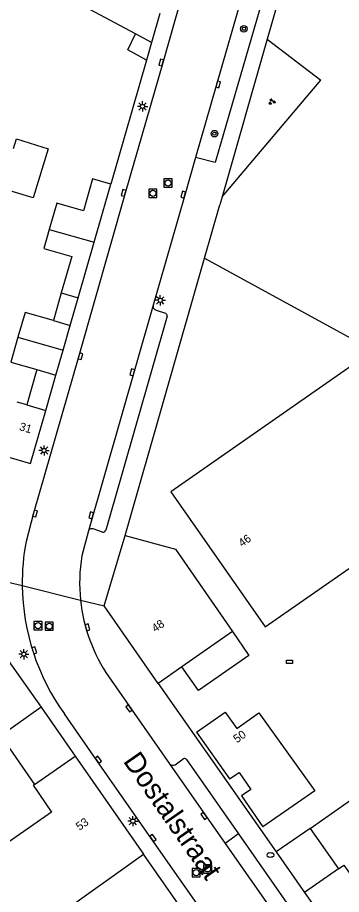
# Model space of a CAD drawing. Extents: x 132999 to 136000, y 398499 to 400501.
# Drawn here: x 134017.8 to 134057.1, y 399753.9 to 399860.4 of the extents above; entities that cross this region are included whole.
import ezdxf

# ---------------------------------------------------------------- set-up
doc = ezdxf.new("R2010")
doc.units = 0
for name, color, linetype in [('gg-afsc-erfafscheiding', 7, 'Continuous'), ('gg-afsc-hekwerk', 7, 'Continuous'), ('gg-afsc-muur', 7, 'Continuous'), ('gg-anno-huisnummerreeks BGT', 7, 'Continuous'), ('gg-anno-openbare ruimte label', 7, 'Continuous'), ('gg-bbg-bijgebouw', 7, 'Continuous'), ('gg-bbg-gedigitaliseerde bebouwing', 7, 'Continuous'), ('gg-bbg-gedigitaliseerde bijgebouw', 7, 'Continuous'), ('gg-bbg-hoofdgebouw', 7, 'Continuous'), ('gg-bbg-luifel en loopbrug', 7, 'Continuous'), ('gg-bbg-tussenscheiding', 7, 'Continuous'), ('gg-knt-verharding', 7, 'Continuous'), ('gg-knt-verharding nz', 7, 'Continuous'), ('gt-grn-weggrens', 7, 'Continuous'), ('gt-symb-boom', 7, 'Continuous'), ('gt-symb-brandkraan', 7, 'Continuous'), ('gt-symb-groenvak', 7, 'Continuous'), ('gt-symb-kolk', 7, 'Continuous'), ('gt-symb-kolk center center', 7, 'Continuous'), ('gt-symb-lichtmast', 7, 'Continuous'), ('gt-symb-rioolschacht', 7, 'Continuous')]:
    doc.layers.add(name, color=color, linetype=linetype)

# ---------------------------------------------------------------- blocks, each defined once
blk = doc.blocks.new('gt0-KOLK')
at = {"layer": 'gt-symb-kolk'}
blk.add_lwpolyline([(0, 0), (0.37, 0), (0.37, 0.4), (-0.38, 0.4), (-0.38, 0), (0, 0)], dxfattribs=at)
blk = doc.blocks.new('gt0-KOLKCC')
at = {"layer": 'gt-symb-kolk center center'}
blk.add_lwpolyline([(-0.38, 0.2), (0.38, 0.2), (0.38, -0.2), (-0.38, -0.2)], close=True, dxfattribs=at)
blk = doc.blocks.new('gt0-LMAST')
at = {"layer": 'gt-symb-lichtmast'}
for p, q in [((-0.18, 0.17), (-0.45, 0.44)), ((-0.01, 0.25), (-0.01, 0.62)), ((0.17, 0.17), (0.44, 0.44)), ((-0.26, 0), (-0.63, 0)), ((-0.18, -0.18), (-0.45, -0.45)), ((-0.01, -0.25), (-0.01, -0.63)), ((0.44, -0.45), (0.17, -0.18)), ((0.24, 0), (0.62, 0))]:
    blk.add_line(p, q, dxfattribs=at)
blk.add_circle((-0.01, 0), 0.25, dxfattribs=at)
blk = doc.blocks.new('gt0-RS')
at = {"layer": 'gt-symb-rioolschacht'}
blk.add_lwpolyline([(-0.5, -0.5), (0.5, -0.5), (0.5, 0.5), (-0.5, 0.5)], close=True, dxfattribs=at)
blk.add_circle((0, 0), 0.375, dxfattribs=at)
blk = doc.blocks.new('gt0-BR')
at = {"layer": 'gt-symb-brandkraan'}
for centre, radius, start, end in [((-0.24, 0), 0.206, 107.5669, 252.4331), ((0.6, -2.66), 3, 106.892, 107.5669), ((0, -0.69), 0.938, 73.108, 106.892), ((-0.6, -2.66), 3, 72.4331, 73.108), ((0.24, 0), 0.206, 287.567, 72.4331), ((0.6, 2.66), 3, 252.4331, 253.108), ((0, 0.69), 0.938, 253.108, 286.8921), ((-0.6, 2.66), 3, 286.8921, 287.567)]:
    blk.add_arc(centre, radius, start, end, dxfattribs=at)
blk = doc.blocks.new('gt0-BOOM')
at = {"layer": 'gt-symb-boom'}
for radius in [0.4, 0.2]:
    blk.add_circle((0, 0), radius, dxfattribs=at)
blk = doc.blocks.new('gt0-GRVAK')
at = {"layer": 'gt-symb-groenvak'}
for p, q in [((-0.11, 0.19), (-0.23, 0.24)), ((-0.18, 0.15), (0.09, 0.15)), ((-0.09, 0.21), (-0.16, 0.32)), ((-0.05, 0.21), (-0.05, 0.39)), ((0, 0.21), (0.06, 0.32)), ((0.01, 0.19), (0.13, 0.24)), ((0.26, -0.05), (0.2, 0.06)), ((0.3, -0.05), (0.3, 0.13)), ((0.35, -0.05), (0.41, 0.06)), ((-0.24, -0.23), (-0.36, -0.18)), ((-0.32, -0.26), (-0.05, -0.26)), ((-0.23, -0.21), (-0.29, -0.09)), ((-0.18, -0.2), (-0.18, -0.02)), ((-0.14, -0.21), (-0.07, -0.09)), ((-0.12, -0.23), (0, -0.18)), ((0.24, -0.07), (0.12, -0.02)), ((0.17, -0.11), (0.44, -0.11)), ((0.37, -0.07), (0.49, -0.02))]:
    blk.add_line(p, q, dxfattribs=at)

msp = doc.modelspace()

# ---------------------------------------------------------------- linework, layer by layer
at = {"layer": 'gg-afsc-erfafscheiding'}
msp.add_line((134042.64, 399838.67), (134054.61, 399852.82), dxfattribs=at)
at = {"layer": 'gg-afsc-hekwerk'}
for p, q in [((134030.83, 399797.5), (134040.49, 399831.19)), ((134040.49, 399831.19), (134061.04, 399819.97))]:
    msp.add_line(p, q, dxfattribs=at)
at = {"layer": 'gg-afsc-muur'}
for p, q in [((134054.1, 399878.66), (134048.12, 399857.8)), ((134048.12, 399857.8), (134042.64, 399838.67)), ((134048.12, 399857.8), (134054.61, 399852.82)), ((134033.42, 399855.26), (134029.1, 399840.2)), ((134042.64, 399838.67), (134042.35, 399837.66)), ((134053.31, 399761.89), (134049.21, 399759.03)), ((134056.76, 399756.96), (134052.66, 399754.1))]:
    msp.add_line(p, q, dxfattribs=at)
at = {"layer": 'gg-bbg-bijgebouw'}
for p, q in [((134035.06, 399860.95), (134034.05, 399857.42)), ((134027.07, 399833.14), (134029.1, 399840.2)), ((134025.13, 399826.37), (134027.07, 399833.14)), ((134024.17, 399823.02), (134025.13, 399826.37)), ((134023.3, 399820), (134024.17, 399823.02)), ((134022.43, 399816.98), (134023.3, 399820)), ((134021.2, 399812.67), (134022.43, 399816.98)), ((134019.35, 399806.24), (134021.2, 399812.67)), ((134016.02, 399807.2), (134019.35, 399806.24)), ((134016.64, 399782.29), (134020.62, 399776.61)), ((134020.62, 399776.61), (134024.77, 399770.66))]:
    msp.add_line(p, q, dxfattribs=at)
at = {"layer": 'gg-bbg-gedigitaliseerde bebouwing'}
for points in [[(134017.26, 399844.52), (134017.62, 399845.69), (134021.5, 399844.5), (134019.66, 399838.51), (134017.11, 399839.29)], [(134019.82, 399767.24), (134019.64, 399767.12), (134021.9, 399763.85), (134014.61, 399758.8)]]:
    msp.add_lwpolyline(points, dxfattribs=at)
at = {"layer": 'gg-bbg-gedigitaliseerde bijgebouw'}
for p, q in [((134034.05, 399857.42), (134032.11, 399858.46)), ((134023.08, 399826.97), (134022.12, 399823.61)), ((134020.11, 399817.65), (134018.88, 399813.36)), ((134018.88, 399813.36), (134017.71, 399813.71)), ((134015.71, 399773.14), (134019.82, 399767.24))]:
    msp.add_line(p, q, dxfattribs=at)
for points in [[(134032.11, 399858.46), (134019.8, 399865.07), (134022.16, 399868.9)], [(134029.1, 399840.2), (134026.89, 399840.83), (134025.78, 399836.96), (134022.52, 399837.9), (134021.6, 399834.69)], [(134021.6, 399834.69), (134020.94, 399832.39), (134024.35, 399831.41), (134023.08, 399826.97)], [(134022.12, 399823.61), (134018.67, 399824.6), (134017.81, 399821.58)], [(134017.81, 399821.58), (134016.94, 399818.56), (134020.11, 399817.65)]]:
    msp.add_lwpolyline(points, dxfattribs=at)
at = {"layer": 'gg-bbg-hoofdgebouw'}
for p, q in [((134028.29, 399788.92), (134030.83, 399797.5)), ((134034.87, 399779.51), (134028.29, 399788.92)), ((134043.9, 399785.8), (134037.74, 399781.51)), ((134037.74, 399781.51), (134034.87, 399779.51)), ((134024.77, 399770.66), (134033.07, 399758.76)), ((134053.31, 399761.89), (134056.76, 399756.96)), ((134041.77, 399746.27), (134033.07, 399758.76))]:
    msp.add_line(p, q, dxfattribs=at)
for points in [[(134061.04, 399819.97), (134036.4, 399802.81), (134047.84, 399786.38), (134072.48, 399803.54), (134061.04, 399819.97)], [(134030.83, 399797.5), (134036.96, 399795.83), (134043.9, 399785.8)], [(134039.52, 399773.58), (134042.99, 399776.03), (134044.4, 399774.03), (134047.1, 399775.94), (134053.88, 399766.47), (134047.57, 399762.07)], [(134039.52, 399773.58), (134043.52, 399767.92), (134044.7, 399768.66), (134046.1, 399766.62), (134044.97, 399765.84), (134047.57, 399762.07)], [(134053.31, 399761.89), (134062.32, 399768.2), (134065.76, 399763.28), (134063.71, 399761.85), (134069.15, 399754.05), (134062.18, 399749.18)], [(134056.76, 399756.96), (134057.42, 399757.43), (134059.16, 399754.99), (134058.46, 399754.51), (134062.18, 399749.18)]]:
    msp.add_lwpolyline(points, dxfattribs=at)
at = {"layer": 'gg-bbg-luifel en loopbrug'}
for p, q in [((134034.05, 399857.42), (134033.42, 399855.26)), ((134043.9, 399785.8), (134045.89, 399782.92))]:
    msp.add_line(p, q, dxfattribs=at)
for points in [[(134033.42, 399855.26), (134031.15, 399856.51), (134032.11, 399858.46)], [(134045.89, 399782.92), (134039.74, 399778.64), (134037.74, 399781.51)]]:
    msp.add_lwpolyline(points, dxfattribs=at)
at = {"layer": 'gg-bbg-tussenscheiding'}
for p, q in [((134021.6, 399834.69), (134027.07, 399833.14)), ((134023.08, 399826.97), (134025.13, 399826.37)), ((134022.12, 399823.61), (134024.17, 399823.02)), ((134017.81, 399821.58), (134023.3, 399820)), ((134020.11, 399817.65), (134022.43, 399816.98)), ((134018.88, 399813.36), (134021.2, 399812.67)), ((134020.62, 399776.61), (134015.71, 399773.14)), ((134019.82, 399767.24), (134024.77, 399770.66)), ((134015.29, 399746.1), (134033.07, 399758.76))]:
    msp.add_line(p, q, dxfattribs=at)
at = {"layer": 'gg-knt-verharding'}
for p, q in [((134040.49, 399831.19), (134042.35, 399837.66)), ((134035.94, 399824.14), (134028.48, 399798.12)), ((134034.6, 399824.86), (134035.76, 399824.51)), ((134026.38, 399798.04), (134025.57, 399795.01)), ((134028.09, 399797.9), (134026.96, 399798.28)), ((134028.85, 399780.31), (134036.23, 399769.74)), ((134034.87, 399779.51), (134049.21, 399759.03)), ((134036.91, 399769.62), (134037.89, 399770.32)), ((134038.3, 399770.25), (134044.6, 399761.23)), ((134044.6, 399761.23), (134051.07, 399751.99)), ((134049.21, 399759.03), (134052.66, 399754.1)), ((134052.66, 399754.1), (134053.83, 399752.44))]:
    msp.add_line(p, q, dxfattribs=at)
for points in [[(134040.91, 399874.28), (134035.42, 399854.93), (134030.86, 399839.08), (134025.22, 399819.33), (134019.69, 399800.21), (134018.8, 399796.76)], [(134048.41, 399874.96), (134050.91, 399874.24), (134041.8, 399842.81), (134039.39, 399843.45)], [(134048.41, 399874.96), (134047.63, 399872.01), (134039.39, 399843.45)], [(134039.39, 399843.45), (134038.09, 399838.86), (134034.26, 399825.47)], [(134055.82, 399729.74), (134053.2, 399733.4), (134044.29, 399745.99), (134034.06, 399760.61), (134027.41, 399770.12), (134023.45, 399775.82)]]:
    msp.add_lwpolyline(points, dxfattribs=at)
for centre, radius, start, end in [((134034.73, 399825.34), 0.491, 164.5662, 254.6166), ((134035.6, 399824.2), 0.344, 350.2986, 63.95), ((134026.79, 399797.87), 0.446, 67.4739, 157.7101), ((134028.12, 399798.29), 0.397, 265.3101, 334.8386), ((134045.65, 399791.72), 27.32, 169.3781, 180.7027), ((134045.59, 399791.77), 20.28, 170.7864, 186.0426), ((134045.61, 399791.73), 27.28, 180.7226, 215.6806), ((134045.59, 399791.77), 20.29, 186.0462, 214.3755), ((134038.06, 399770.05), 0.32, 39.4709, 121.6492), ((134036.64, 399770.07), 0.526, 218.9839, 300.7785)]:
    msp.add_arc(centre, radius, start, end, dxfattribs=at)
at = {"layer": 'gg-knt-verharding nz'}
for p, q in [((134034.26, 399825.47), (134026.38, 399798.04)), ((134036.23, 399769.74), (134042.99, 399760.06)), ((134044.6, 399761.23), (134042.99, 399760.06)), ((134042.99, 399760.06), (134049.46, 399750.87))]:
    msp.add_line(p, q, dxfattribs=at)
at = {"layer": 'gt-grn-weggrens'}
for p, q in [((134008.62, 399793.79), (134018.33, 399791.39)), ((134018.33, 399791.39), (134025.42, 399789.63)), ((134025.42, 399789.63), (134028.29, 399788.92))]:
    msp.add_line(p, q, dxfattribs=at)

# ---------------------------------------------------------------- block references
at = {"layer": 'gt-symb-boom'}
for p in [(134045.28, 399859.08), (134041.7, 399846.33)]:
    msp.add_blockref('gt0-BOOM', p, dxfattribs=at)
at = {"layer": 'gt-symb-brandkraan'}
msp.add_blockref('gt0-BR', (134048.49, 399758.65), dxfattribs=at)
at = {"layer": 'gt-symb-groenvak'}
msp.add_blockref('gt0-GRVAK', (134048.66, 399850.22), dxfattribs=at)
at = {"layer": 'gt-symb-kolk'}
for p, rotation in [((134035.42, 399854.93), 74.15104288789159), ((134041.96, 399852.36), -106.0762028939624), ((134030.86, 399839.08), 73.94929535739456), ((134038.09, 399838.86), 74.19426311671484), ((134025.22, 399819.33), -106.12496073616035), ((134031.9, 399817.26), 73.96703661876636), ((134019.69, 399800.21), -104.56078280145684), ((134026.91, 399799.88), 73.96703661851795), ((134026.07, 399786.27), -74.57005932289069), ((134019.61, 399783.46), -72.3306507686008), ((134031.46, 399776.58), 124.9391289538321), ((134027.41, 399770.12), -55.06549239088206), ((134040.58, 399763.52), 124.93450760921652), ((134034.06, 399760.61), -55.01392972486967)]:
    msp.add_blockref('gt0-KOLK', p, dxfattribs=dict(at, rotation=rotation))
at = {"layer": 'gt-symb-kolk center center'}
msp.add_blockref('gt0-KOLKCC', (134050.82, 399782.13), dxfattribs=at)
at = {"layer": 'gt-symb-lichtmast'}
for p in [(134032.96, 399849.64), (134035.12, 399826.07), (134020.99, 399807.82), (134018.53, 399783.06), (134031.79, 399762.77)]:
    msp.add_blockref('gt0-LMAST', p, dxfattribs=at)
at = {"layer": 'gt-symb-rioolschacht'}
for p in [(134036.06, 399840.34), (134034.21, 399839.08), (134020.25, 399786.52), (134021.61, 399786.46), (134039.47, 399756.51), (134040.86, 399756.96)]:
    msp.add_blockref('gt0-RS', p, dxfattribs=at)

# ---------------------------------------------------------------- texts
at = {"layer": 'gg-anno-huisnummerreeks BGT'}
for s, rotation, p in [('31', 344, (134017.9, 399810.3)), ('46', 34.9, (134045.04, 399796.04)), ('48', 35, (134034.5, 399785.67)), ('50', 35.2, (134044.43, 399772.22)), ('53', 34.9, (134025.28, 399761.58))]:
    msp.add_text(s, height=1, rotation=rotation, dxfattribs=at).set_placement(p)
at = {"layer": 'gg-anno-openbare ruimte label'}
msp.add_text('Dostalstraat', height=2.5, rotation=304.9, dxfattribs=at).set_placement((134030.52, 399770.05))

doc.saveas('drawing.dxf')
